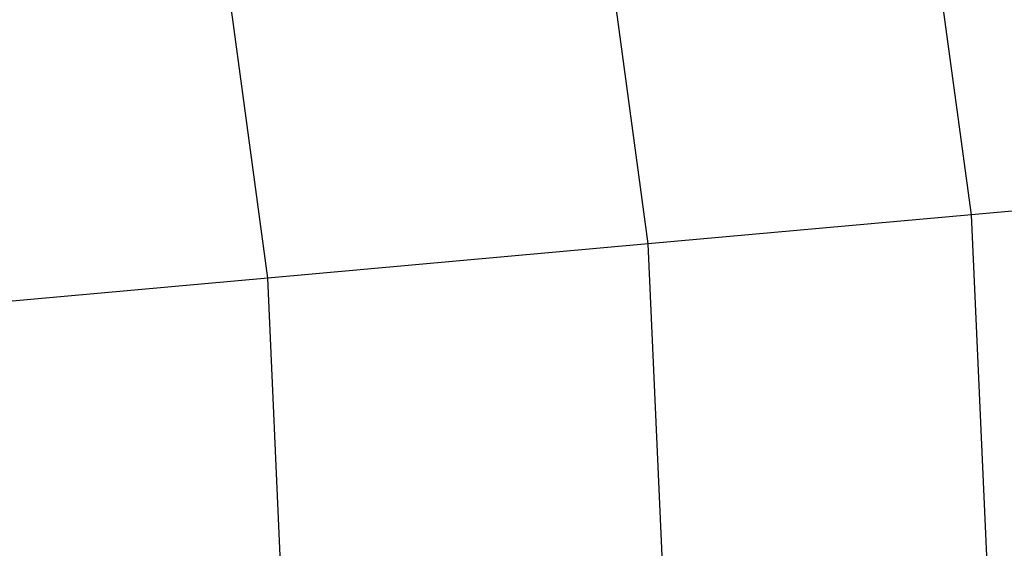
# Model space of a CAD drawing. Extents: x 0.3 to 7.1, y -3.38 to 3.38.
# Tile 512 of 604: x 5.63 to 5.92, y 0.1 to 0.26. Entities that reach past the tile are written whole.
import ezdxf

# ---------------------------------------------------------------- set-up
doc = ezdxf.new("R2010")
doc.units = 0
doc.header["$LTSCALE"] = 2.54
doc.layers.get('0').update_dxf_attribs({"linetype": 'CONTINUOUS'})

# ---------------------------------------------------------------- blocks, each defined once
blk = doc.blocks.new('SINGLES_AVVSTL_STL')
at = {"color": 0}
for p, q in [((5.90775, 0.19903, 4.19749), (5.88101, 0.39647, 4.19749)), ((5.90775, 0.19903, 4.19749), (5.88101, 0.39647, 4.19749)), ((5.81355, 0.19056, 4.40725), (5.78794, 0.37958, 4.40725)), ((5.81355, 0.19056, 4.40725), (5.78794, 0.37958, 4.40725)), ((5.70266, 0.18058, 4.60862), (5.67839, 0.3597, 4.60862)), ((5.70266, 0.18058, 4.60862), (5.67839, 0.3597, 4.60862)), ((5.98466, 0.20596, 3.98073), (5.90775, 0.19903, 4.19749)), ((5.98466, 0.20596, 3.98073), (5.90775, 0.19903, 4.19749)), ((5.90775, 0.19903, 4.19749), (5.81355, 0.19056, 4.40725)), ((5.90775, 0.19903, 4.19749), (5.81355, 0.19056, 4.40725)), ((5.91669, 0, 4.19749), (5.90775, 0.19903, 4.19749)), ((5.91669, 0, 4.19749), (5.90775, 0.19903, 4.19749)), ((5.81355, 0.19056, 4.40725), (5.70266, 0.18058, 4.60862)), ((5.81355, 0.19056, 4.40725), (5.70266, 0.18058, 4.60862)), ((5.8221, 0, 4.40725), (5.81355, 0.19056, 4.40725)), ((5.8221, 0, 4.40725), (5.81355, 0.19056, 4.40725)), ((5.70266, 0.18058, 4.60862), (5.57583, 0.16916, 4.80027)), ((5.70266, 0.18058, 4.60862), (5.57583, 0.16916, 4.80027)), ((5.71077, 0, 4.60862), (5.70266, 0.18058, 4.60862)), ((5.71077, 0, 4.60862), (5.70266, 0.18058, 4.60862))]:
    blk.add_line(p, q, dxfattribs=at)

msp = doc.modelspace()

# ---------------------------------------------------------------- block references
at = {"color": 0}
msp.add_blockref('SINGLES_AVVSTL_STL', (0, 0), dxfattribs=at)

doc.saveas('drawing.dxf')
